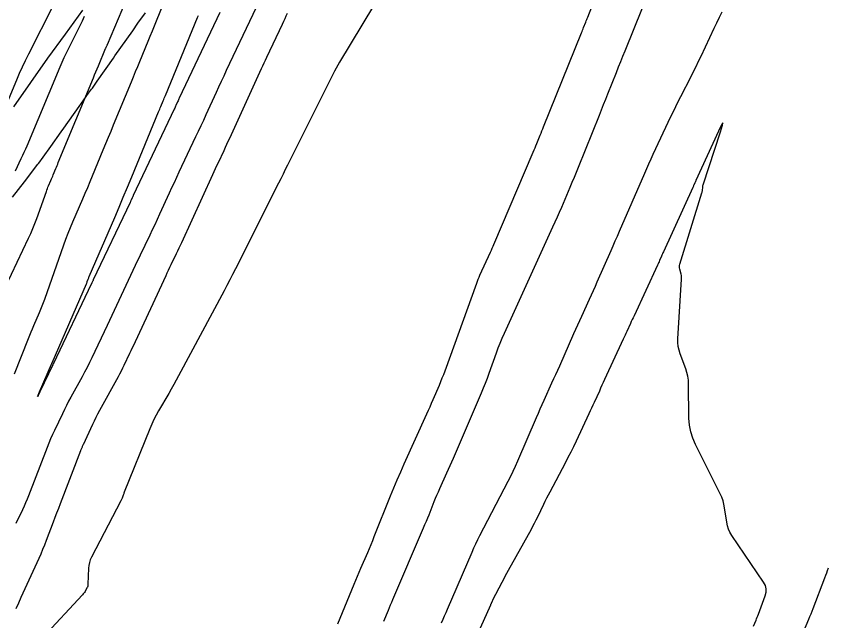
# Model space of a CAD drawing. Extents: x 658976 to 668726, y 639543 to 647196.
# Drawn here: x 662307.1 to 662444.4, y 643003.4 to 643105.7 of the extents above; entities that cross this region are included whole.
import ezdxf

# ---------------------------------------------------------------- set-up
doc = ezdxf.new("R2010")
doc.units = 0
for name, color, linetype in [('Ex_Major Contours', 7, 'Continuous'), ('Ex_Minor Contours', 7, 'Continuous'), ('R_Ramp 20 Degree Des Ls', 7, 'Continuous'), ('R_Ramp 20 Degree_Min Ls', 7, 'Continuous')]:
    doc.layers.add(name, color=color, linetype=linetype)

msp = doc.modelspace()

# ---------------------------------------------------------------- linework, layer by layer
at = {"layer": 'Ex_Major Contours'}
msp.add_lwpolyline([(662305.29, 643090.49), (662307.16, 643094.95), (662307.64, 643096.06), (662308.14, 643097.16), (662308.65, 643098.25), (662309.19, 643099.33), (662313.43, 643107.72)], dxfattribs=at)
at = {"layer": 'Ex_Minor Contours'}
for points in [[(662361.47, 643002.94), (662364.25, 643009.63), (662364.53, 643010.31), (662364.81, 643010.98), (662365.09, 643011.65), (662365.38, 643012.32), (662366.53, 643015), (662366.81, 643015.67), (662367.09, 643016.34), (662367.37, 643017.02), (662367.64, 643017.69), (662370.4, 643024.55), (662370.96, 643025.92), (662371.53, 643027.28), (662372.11, 643028.63), (662372.72, 643029.98), (662376.55, 643038.44), (662376.82, 643039.05), (662377.09, 643039.65), (662377.35, 643040.25), (662377.61, 643040.86), (662378.65, 643043.29), (662378.91, 643043.9), (662379.15, 643044.51), (662379.39, 643045.12), (662379.62, 643045.74), (662384.97, 643060.56), (662385.1, 643060.9), (662385.23, 643061.23), (662385.37, 643061.56), (662385.51, 643061.88), (662387.3, 643065.8), (662387.45, 643066.13), (662387.59, 643066.46), (662387.74, 643066.79), (662387.88, 643067.12), (662394.55, 643082.74), (662394.7, 643083.09), (662394.85, 643083.45), (662395, 643083.81), (662395.14, 643084.16), (662395.71, 643085.59), (662395.86, 643085.95), (662396, 643086.3), (662396.14, 643086.66), (662396.29, 643087.02), (662402.71, 643102.93), (662402.8, 643103.15), (662402.89, 643103.37), (662402.98, 643103.59), (662403.06, 643103.81), (662403.42, 643104.7), (662403.51, 643104.92), (662403.59, 643105.14), (662403.68, 643105.36), (662403.77, 643105.58), (662411.6, 643125.83)], [(662304.26, 643058.01), (662309.16, 643068.17), (662309.54, 643068.98), (662309.89, 643069.8), (662310.23, 643070.64), (662310.54, 643071.48), (662312.16, 643076.07), (662312.24, 643076.31), (662312.33, 643076.55), (662312.43, 643076.78), (662312.53, 643077.02), (662312.93, 643077.95), (662313.03, 643078.18), (662313.13, 643078.42), (662313.23, 643078.65), (662313.32, 643078.89), (662313.76, 643079.95), (662313.87, 643080.2), (662313.97, 643080.46), (662314.08, 643080.71), (662314.18, 643080.97), (662320.12, 643095.31), (662320.33, 643095.82), (662320.54, 643096.32), (662320.75, 643096.83), (662320.96, 643097.33), (662322.18, 643100.26), (662322.21, 643100.31), (662322.23, 643100.37), (662322.26, 643100.42), (662322.29, 643100.48), (662322.4, 643100.69), (662322.42, 643100.75), (662322.45, 643100.8), (662322.47, 643100.86), (662322.5, 643100.91), (662329.92, 643118.6)], [(662306.78, 643045.2), (662309.13, 643051.17), (662309.35, 643051.73), (662309.58, 643052.29), (662309.81, 643052.84), (662310.05, 643053.4), (662311, 643055.61), (662311.24, 643056.16), (662311.46, 643056.72), (662311.68, 643057.28), (662311.88, 643057.85), (662315.12, 643067.01), (662315.48, 643068.01), (662315.85, 643068.99), (662316.25, 643069.97), (662316.65, 643070.94), (662318.33, 643074.82), (662318.74, 643075.79), (662319.15, 643076.76), (662319.56, 643077.74), (662319.97, 643078.71), (662321.78, 643083.11), (662322.22, 643084.17), (662322.66, 643085.23), (662323.1, 643086.29), (662323.54, 643087.35), (662326.54, 643094.62), (662326.9, 643095.48), (662327.25, 643096.34), (662327.61, 643097.2), (662327.97, 643098.06), (662329.39, 643101.51), (662329.74, 643102.37), (662330.1, 643103.23), (662330.45, 643104.1), (662330.8, 643104.96), (662334.8, 643114.82)], [(662371.45, 643114.05), (662361.77, 643097.95), (662361.47, 643097.44), (662361.18, 643096.92), (662360.9, 643096.4), (662360.63, 643095.87), (662352.97, 643080.54), (662352.58, 643079.77), (662352.2, 643079), (662351.81, 643078.23), (662351.43, 643077.46), (662344.16, 643062.96), (662343.68, 643062.02), (662343.2, 643061.09), (662342.72, 643060.16), (662342.22, 643059.23), (662334.53, 643044.87), (662334.13, 643044.12), (662333.72, 643043.38), (662333.3, 643042.64), (662332.87, 643041.9), (662331.16, 643038.96), (662330.75, 643038.22), (662330.36, 643037.47), (662330, 643036.7), (662329.67, 643035.92), (662325.33, 643025.17), (662325.28, 643025.04), (662325.24, 643024.92), (662325.19, 643024.8), (662325.15, 643024.68), (662324.97, 643024.18), (662324.92, 643024.06), (662324.87, 643023.93), (662324.82, 643023.82), (662324.76, 643023.7), (662319.8, 643014.22), (662319.59, 643013.76), (662319.44, 643013.3), (662319.34, 643012.81), (662319.3, 643012.31), (662319.2, 643009.63), (662319.19, 643009.46), (662319.15, 643009.29), (662319.1, 643009.14), (662319.03, 643008.98), (662318.7, 643008.38), (662318.61, 643008.24), (662318.52, 643008.1), (662318.41, 643007.96), (662318.3, 643007.83), (662311.55, 643000.58)], [(662349.36, 643110.82), (662342.6, 643096.53), (662342.16, 643095.6), (662341.73, 643094.66), (662341.3, 643093.72), (662340.87, 643092.79), (662339.15, 643089.04), (662338.72, 643088.1), (662338.29, 643087.16), (662337.86, 643086.23), (662337.42, 643085.3), (662334.59, 643079.32), (662334.17, 643078.43), (662333.76, 643077.55), (662333.35, 643076.66), (662332.94, 643075.77), (662331.31, 643072.21), (662330.9, 643071.33), (662330.49, 643070.44), (662330.07, 643069.55), (662329.66, 643068.67), (662327.21, 643063.53), (662326.81, 643062.69), (662326.41, 643061.85), (662326.01, 643061), (662325.62, 643060.15), (662324.05, 643056.77), (662323.65, 643055.92), (662323.26, 643055.07), (662322.86, 643054.23), (662322.46, 643053.39), (662319.86, 643047.93), (662319.46, 643047.11), (662319.05, 643046.29), (662318.62, 643045.48), (662318.19, 643044.68), (662316.31, 643041.26), (662315.93, 643040.57), (662315.57, 643039.88), (662315.22, 643039.18), (662314.88, 643038.47), (662313.53, 643035.63), (662313.2, 643034.92), (662312.88, 643034.2), (662312.58, 643033.48), (662312.29, 643032.75), (662309.14, 643024.59), (662308.9, 643023.99), (662308.64, 643023.39), (662308.38, 643022.8), (662308.11, 643022.21), (662306.99, 643019.87)], [(662352.91, 643106.17), (662352.7, 643105.71), (662352.48, 643105.25), (662352.26, 643104.8), (662352.05, 643104.34), (662349.39, 643098.72), (662349.16, 643098.24), (662348.94, 643097.75), (662348.72, 643097.27), (662348.5, 643096.79), (662343.12, 643085.02), (662342.89, 643084.5), (662342.65, 643083.99), (662342.41, 643083.48), (662342.17, 643082.97), (662341.21, 643080.93), (662340.97, 643080.42), (662340.73, 643079.91), (662340.49, 643079.4), (662340.26, 643078.89), (662335, 643067.4), (662334.78, 643066.93), (662334.57, 643066.46), (662334.35, 643065.99), (662334.12, 643065.52), (662333.23, 643063.65), (662333.01, 643063.18), (662332.79, 643062.72), (662332.57, 643062.25), (662332.35, 643061.78), (662327.17, 643050.62), (662326.94, 643050.12), (662326.7, 643049.63), (662326.47, 643049.13), (662326.23, 643048.63), (662325.28, 643046.64), (662325.04, 643046.15), (662324.79, 643045.65), (662324.54, 643045.17), (662324.28, 643044.68), (662321.14, 643038.99), (662320.83, 643038.4), (662320.52, 643037.82), (662320.23, 643037.22), (662319.95, 643036.63), (662318.37, 643033.21), (662318.33, 643033.12), (662318.28, 643033.02), (662318.24, 643032.92), (662318.2, 643032.83), (662317.94, 643032.26), (662317.93, 643032.24), (662317.92, 643032.2), (662317.91, 643032.2), (662317.91, 643032.19), (662317.91, 643032.18), (662317.91, 643032.18), (662314.48, 643023.2), (662314.19, 643022.42), (662313.9, 643021.65), (662313.6, 643020.88), (662313.31, 643020.1), (662312.13, 643017.01), (662311.83, 643016.24), (662311.52, 643015.47), (662311.2, 643014.71), (662310.86, 643013.96), (662307.86, 643007.38), (662307.42, 643006.43), (662306.99, 643005.47)], [(662341.49, 643106.36), (662334.65, 643091.88), (662334.58, 643091.73), (662334.51, 643091.57), (662334.44, 643091.42), (662334.37, 643091.26), (662334.08, 643090.64), (662334.01, 643090.48), (662333.94, 643090.33), (662333.87, 643090.17), (662333.79, 643090.02), (662326.87, 643075.38), (662326.82, 643075.28), (662326.78, 643075.19), (662326.73, 643075.09), (662326.69, 643074.99), (662326.51, 643074.61), (662326.47, 643074.51), (662326.42, 643074.41), (662326.38, 643074.32), (662326.33, 643074.22), (662320.08, 643061.09), (662320.05, 643061.03), (662320.03, 643060.98), (662320, 643060.92), (662319.97, 643060.86), (662319.87, 643060.63), (662319.84, 643060.58), (662319.81, 643060.52), (662319.79, 643060.46), (662319.76, 643060.41), (662313.35, 643046.95), (662313.34, 643046.93), (662313.33, 643046.91), (662313.32, 643046.9), (662313.31, 643046.88), (662313.27, 643046.81), (662313.26, 643046.79), (662313.26, 643046.77), (662313.25, 643046.76), (662313.24, 643046.74), (662311.06, 643042.15), (662310.78, 643041.57), (662310.68, 643041.38), (662310.75, 643041.58), (662311.01, 643042.17), (662313.03, 643046.82), (662313.04, 643046.84), (662313.05, 643046.86), (662313.06, 643046.88), (662313.07, 643046.91), (662313.1, 643047), (662313.11, 643047.02), (662313.12, 643047.05), (662313.13, 643047.07), (662313.14, 643047.09), (662318.93, 643060.43), (662318.98, 643060.53), (662319.02, 643060.63), (662319.06, 643060.73), (662319.09, 643060.84), (662319.24, 643061.25), (662319.28, 643061.36), (662319.32, 643061.46), (662319.36, 643061.56), (662319.4, 643061.66), (662323.72, 643071.69), (662324.45, 643073.4), (662325.18, 643075.11), (662325.9, 643076.82), (662326.61, 643078.53), (662331.16, 643089.55), (662331.25, 643089.78), (662331.35, 643090.01), (662331.44, 643090.24), (662331.54, 643090.47), (662331.92, 643091.39), (662332.01, 643091.62), (662332.11, 643091.85), (662332.2, 643092.08), (662332.3, 643092.31), (662337.75, 643105.51), (662337.89, 643105.85)], [(662369.26, 643003.38), (662370.02, 643005.2), (662370.21, 643005.66), (662370.4, 643006.12), (662370.59, 643006.57), (662370.79, 643007.02), (662375.99, 643019.18), (662376.22, 643019.73), (662376.45, 643020.28), (662376.68, 643020.83), (662376.9, 643021.38), (662377.79, 643023.6), (662378.02, 643024.15), (662378.25, 643024.7), (662378.48, 643025.25), (662378.73, 643025.79), (662379.93, 643028.45), (662380.21, 643029.08), (662380.49, 643029.7), (662380.77, 643030.33), (662381.04, 643030.96), (662385.76, 643041.99), (662386.1, 643042.82), (662386.44, 643043.66), (662386.77, 643044.5), (662387.08, 643045.35), (662388.31, 643048.74), (662388.62, 643049.59), (662388.95, 643050.42), (662389.3, 643051.26), (662389.67, 643052.08), (662397.87, 643070.08), (662398.25, 643070.91), (662398.62, 643071.75), (662398.99, 643072.59), (662399.35, 643073.43), (662400.79, 643076.8), (662401.15, 643077.64), (662401.5, 643078.49), (662401.85, 643079.34), (662402.19, 643080.19), (662405.72, 643088.99), (662406.08, 643089.9), (662406.44, 643090.8), (662406.81, 643091.71), (662407.17, 643092.61), (662408.63, 643096.22), (662408.99, 643097.13), (662409.36, 643098.03), (662409.72, 643098.94), (662410.08, 643099.84), (662413.01, 643107.14)], [(662426.46, 643106.41), (662426, 643105.48), (662425.55, 643104.55), (662425.1, 643103.62), (662422.87, 643098.89), (662422.46, 643098.03), (662422.05, 643097.18), (662421.62, 643096.33), (662421.19, 643095.48), (662419.46, 643092.09), (662419.03, 643091.24), (662418.61, 643090.39), (662418.19, 643089.53), (662417.78, 643088.67), (662414.8, 643082.32), (662414.43, 643081.52), (662414.06, 643080.71), (662413.7, 643079.9), (662413.34, 643079.08), (662409.08, 643069.27), (662408.72, 643068.45), (662408.37, 643067.63), (662408.01, 643066.82), (662407.65, 643066), (662405.32, 643060.73), (662404.99, 643060), (662404.66, 643059.27), (662404.34, 643058.54), (662404.01, 643057.81), (662402.68, 643054.9), (662402.35, 643054.18), (662402.02, 643053.45), (662401.7, 643052.72), (662401.37, 643051.99), (662398.96, 643046.53), (662398.63, 643045.8), (662398.31, 643045.07), (662397.98, 643044.34), (662397.65, 643043.62), (662396.33, 643040.71), (662396, 643039.98), (662395.67, 643039.25), (662395.35, 643038.52), (662395.03, 643037.78), (662391.86, 643030.42), (662391.47, 643029.56), (662391.08, 643028.7), (662390.67, 643027.85), (662390.24, 643027.01), (662385.47, 643017.8), (662385.11, 643017.1), (662384.77, 643016.4), (662384.44, 643015.69), (662384.13, 643014.97), (662379.99, 643005.36), (662379.74, 643004.78), (662379.48, 643004.2), (662379.23, 643003.62), (662378.97, 643003.05)], [(662306.91, 643079.57), (662307.92, 643081.67), (662308.18, 643082.2), (662308.42, 643082.73), (662308.66, 643083.27), (662308.89, 643083.8), (662314.5, 643097.18), (662314.84, 643097.97), (662315.19, 643098.76), (662315.56, 643099.54), (662315.94, 643100.31), (662317.5, 643103.38), (662317.88, 643104.15), (662318.25, 643104.93), (662318.6, 643105.72)], [(662431.8, 643002.53), (662432.23, 643003.53), (662432.34, 643003.78), (662432.44, 643004.03), (662432.54, 643004.29), (662432.64, 643004.54), (662433.79, 643007.67), (662433.95, 643008.27), (662433.95, 643008.85), (662433.81, 643009.42), (662433.52, 643009.96), (662428.14, 643017.88), (662427.82, 643018.4), (662427.57, 643018.95), (662427.39, 643019.52), (662427.27, 643020.12), (662426.92, 643022.56), (662426.81, 643023.16), (662426.65, 643023.75), (662426.45, 643024.32), (662426.19, 643024.88), (662421.98, 643033.23), (662421.52, 643034.31), (662421.18, 643035.41), (662420.97, 643036.55), (662420.89, 643037.72), (662420.82, 643043.5), (662420.79, 643044.16), (662420.69, 643044.81), (662420.54, 643045.45), (662420.34, 643046.08), (662419.41, 643048.57), (662419.21, 643049.2), (662419.08, 643049.84), (662419.01, 643050.49), (662419.02, 643051.15), (662419.65, 643061.22), (662419.65, 643061.43), (662419.64, 643061.65), (662419.61, 643061.86), (662419.56, 643062.07), (662419.33, 643062.91), (662419.28, 643063.12), (662419.27, 643063.33), (662419.29, 643063.54), (662419.34, 643063.75), (662423.09, 643075.83), (662423.12, 643075.94), (662423.14, 643076.05), (662423.16, 643076.16), (662423.17, 643076.28), (662423.21, 643076.74), (662423.22, 643076.85), (662423.24, 643076.96), (662423.26, 643077.07), (662423.3, 643077.18), (662426.23, 643086.14), (662426.58, 643087.26), (662426.64, 643087.66), (662426.41, 643087.32), (662425.9, 643086.27), (662422.07, 643077.93), (662422.02, 643077.83), (662421.98, 643077.73), (662421.94, 643077.64), (662421.89, 643077.54), (662421.72, 643077.15), (662421.68, 643077.05), (662421.64, 643076.95), (662421.59, 643076.85), (662421.55, 643076.76), (662416.56, 643065.87), (662416.48, 643065.68), (662416.39, 643065.5), (662416.31, 643065.31), (662416.23, 643065.12), (662415.9, 643064.37), (662415.82, 643064.18), (662415.74, 643064), (662415.65, 643063.81), (662415.57, 643063.62), (662411.59, 643055.04), (662411.44, 643054.71), (662411.28, 643054.38), (662411.13, 643054.05), (662410.98, 643053.72), (662410.38, 643052.39), (662410.23, 643052.06), (662410.07, 643051.73), (662409.92, 643051.4), (662409.77, 643051.07), (662406.61, 643044.23), (662406.38, 643043.75), (662406.16, 643043.27), (662405.94, 643042.79), (662405.72, 643042.3), (662404.84, 643040.37), (662404.62, 643039.89), (662404.4, 643039.41), (662404.18, 643038.93), (662403.95, 643038.44), (662401.78, 643033.81), (662401.33, 643032.88), (662400.88, 643031.95), (662400.41, 643031.04), (662399.94, 643030.12), (662397.33, 643025.21), (662397.06, 643024.69), (662396.79, 643024.16), (662396.52, 643023.63), (662396.27, 643023.1), (662395.24, 643020.97), (662394.98, 643020.44), (662394.72, 643019.91), (662394.44, 643019.38), (662394.16, 643018.86), (662390.31, 643011.93), (662390.03, 643011.42), (662389.75, 643010.91), (662389.48, 643010.4), (662389.21, 643009.88), (662387.67, 643006.91), (662387.64, 643006.84), (662387.6, 643006.77), (662387.57, 643006.71), (662387.54, 643006.64), (662387.42, 643006.36), (662387.4, 643006.3), (662387.37, 643006.23), (662387.33, 643006.16), (662387.3, 643006.09), (662382.27, 642994.89)], [(662436.18, 642991.93), (662441.17, 643003.7), (662441.36, 643004.15), (662441.54, 643004.6), (662441.72, 643005.05), (662441.89, 643005.5), (662443.87, 643010.71), (662444.03, 643011.12), (662444.19, 643011.54), (662444.34, 643011.96), (662444.49, 643012.38)]]:
    msp.add_lwpolyline(points, dxfattribs=at)
at = {"layer": 'R_Ramp 20 Degree Des Ls'}
msp.add_lwpolyline([(662306.68, 643090.37), (662309.55, 643094.5), (662312.43, 643098.62), (662315.38, 643102.69), (662318.31, 643106.77)], dxfattribs=at)
at = {"layer": 'R_Ramp 20 Degree_Min Ls'}
msp.add_lwpolyline([(662306.45, 643075.11), (662308.48, 643077.7), (662310.74, 643080.66), (662310.87, 643080.86), (662311.62, 643081.89), (662312.89, 643083.66), (662312.89, 643083.66), (662314.68, 643086.16), (662315.1, 643086.76), (662317.72, 643090.43), (662319.31, 643092.68), (662319.8, 643093.36), (662319.94, 643093.56), (662320.75, 643094.71), (662323.5, 643098.6), (662323.77, 643098.99), (662326.77, 643103.27), (662327.65, 643104.54), (662328.93, 643106.27)], dxfattribs=at)
for centre, radius, start, end in [((661433.53, 643891.52), 1138.42, 316.22398, 330.41509), ((661381.63, 643829.58), 1162.61, 320.20059, 328.5499), ((661382, 643829.27), 1166.11, 320.18687, 328.53619)]:
    msp.add_arc(centre, radius, start, end, dxfattribs=at)

doc.saveas('drawing.dxf')
